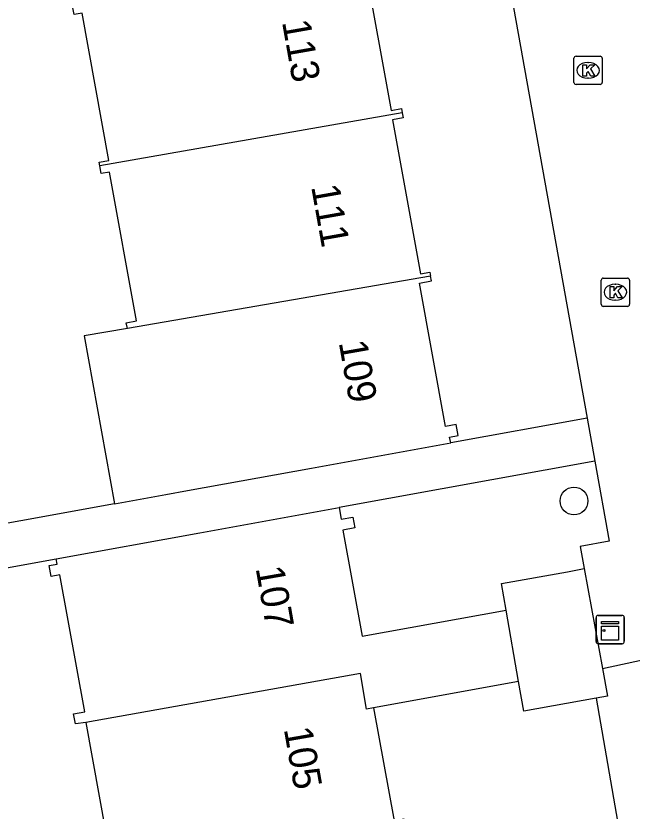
# Model space of a CAD drawing. Extents: x 157793 to 159380, y 380882 to 382313.
# Drawn here: x 158544.27 to 158566.06, y 381442.29 to 381470.42 of the extents above; entities that cross this region are included whole.
import ezdxf

# ---------------------------------------------------------------- set-up
doc = ezdxf.new("R2010")
doc.units = 0
for name, color, linetype in [('IMGEO_Boom', 7, 'Continuous'), ('IMGEO_Kast', 7, 'Continuous'), ('IMGEO_Kolk', 7, 'Continuous'), ('IMGEO_Pand', 7, 'Continuous'), ('IMGEO_Pand_nummerreeks', 7, 'Continuous'), ('IMGEO_Voetpad_open', 7, 'Continuous')]:
    doc.layers.add(name, color=color, linetype=linetype)

msp = doc.modelspace()

# ---------------------------------------------------------------- linework, layer by layer
at = {"layer": 'IMGEO_Boom'}
msp.add_circle((158564.002, 381453.26), 0.489, dxfattribs=at)
at = {"layer": 'IMGEO_Kast'}
for p, q in [((158564.782, 381448.288), (158564.782, 381449.129)), ((158564.782, 381449.129), (158564.782, 381448.288)), ((158564.857, 381449.213), (158565.698, 381449.213)), ((158565.698, 381449.213), (158564.857, 381449.213)), ((158565.782, 381449.138), (158565.782, 381448.297)), ((158565.782, 381448.297), (158565.782, 381449.138)), ((158565.707, 381448.213), (158564.866, 381448.213)), ((158564.866, 381448.213), (158565.707, 381448.213))]:
    msp.add_line(p, q, dxfattribs=at)
for points in [[(158564.977, 381449.003), (158565.577, 381449.003), (158565.577, 381448.918), (158564.977, 381448.918), (158564.977, 381449.003)], [(158564.977, 381448.828), (158565.577, 381448.828), (158565.577, 381448.339), (158564.977, 381448.339), (158564.977, 381448.828)]]:
    msp.add_lwpolyline(points, dxfattribs=at)
msp.add_circle((158565.061, 381448.677), 0.0377, dxfattribs=at)
for centre, start, end in [((158564.86, 381449.135), 92.4484, 184.2845), ((158564.86, 381449.135), 92.4484, 184.2845), ((158565.704, 381449.135), 2.4484, 94.2845), ((158565.704, 381449.135), 2.4484, 94.2845), ((158564.86, 381448.291), 182.4484, 274.2845), ((158564.86, 381448.291), 182.4484, 274.2845), ((158565.704, 381448.291), 272.4484, 4.2845), ((158565.704, 381448.291), 272.4484, 4.2845)]:
    msp.add_arc(centre, 0.0779, start, end, dxfattribs=at)
at = {"layer": 'IMGEO_Kolk'}
for p, q in [((158563.999, 381468.066), (158563.999, 381468.918)), ((158564.074, 381468.992), (158564.926, 381468.992)), ((158564.487, 381468.772), (158564.512, 381468.772)), ((158565, 381468.918), (158565, 381468.066)), ((158564.51, 381468.212), (158564.485, 381468.212)), ((158564.926, 381467.992), (158564.074, 381467.992)), ((158565.039, 381461.144), (158565.891, 381461.144)), ((158564.964, 381460.218), (158564.964, 381461.07)), ((158565.452, 381460.924), (158565.477, 381460.924)), ((158565.965, 381461.07), (158565.965, 381460.218)), ((158565.475, 381460.364), (158565.45, 381460.364)), ((158565.891, 381460.144), (158565.039, 381460.144))]:
    msp.add_line(p, q, dxfattribs=at)
for points in [[(158563.999, 381468.066), (158563.999, 381468.918)], [(158564.074, 381468.992), (158564.926, 381468.992)], [(158565, 381468.918), (158565, 381468.066)], [(158564.32, 381468.692), (158564.443, 381468.692), (158564.443, 381468.541), (158564.573, 381468.692), (158564.737, 381468.692), (158564.591, 381468.541), (158564.744, 381468.292), (158564.592, 381468.292), (158564.507, 381468.456), (158564.443, 381468.389), (158564.443, 381468.292), (158564.32, 381468.292), (158564.32, 381468.692)], [(158564.926, 381467.992), (158564.074, 381467.992)], [(158565.039, 381461.144), (158565.891, 381461.144)], [(158564.964, 381460.218), (158564.964, 381461.07)], [(158565.965, 381461.07), (158565.965, 381460.218)], [(158565.285, 381460.844), (158565.408, 381460.844), (158565.408, 381460.693), (158565.538, 381460.844), (158565.702, 381460.844), (158565.556, 381460.693), (158565.709, 381460.444), (158565.557, 381460.444), (158565.472, 381460.608), (158565.408, 381460.541), (158565.408, 381460.444), (158565.285, 381460.444), (158565.285, 381460.844)], [(158565.891, 381460.144), (158565.039, 381460.144)]]:
    msp.add_lwpolyline(points, dxfattribs=at)
for centre, start, end in [((158564.076, 381468.916), 91.552, 178.448), ((158564.076, 381468.916), 91.552, 178.448), ((158564.924, 381468.916), 1.552, 88.448), ((158564.924, 381468.916), 1.552, 88.448), ((158564.076, 381468.068), 181.552, 268.448), ((158564.076, 381468.068), 181.552, 268.448), ((158564.924, 381468.068), 271.552, 358.448), ((158564.924, 381468.068), 271.552, 358.448), ((158565.041, 381461.068), 91.552, 178.448), ((158565.041, 381461.068), 91.552, 178.448), ((158565.889, 381461.068), 1.552, 88.448), ((158565.889, 381461.068), 1.552, 88.448), ((158565.041, 381460.22), 181.552, 268.448), ((158565.041, 381460.22), 181.552, 268.448), ((158565.889, 381460.22), 271.552, 358.448), ((158565.889, 381460.22), 271.552, 358.448)]:
    msp.add_arc(centre, 0.0765, start, end, dxfattribs=at)
for centre, major_axis, ratio, start_param, end_param in [((158564.486, 381468.492), (-0.387, 0.002), 0.722429, 4.712389, 7.853982), ((158564.511, 381468.492), (-0.39, 0.002), 0.717154, 1.570796, 4.712389), ((158565.451, 381460.644), (-0.387, 0.002), 0.722429, 4.712389, 7.853982), ((158565.476, 381460.644), (-0.39, 0.002), 0.717154, 1.570796, 4.712389)]:
    msp.add_ellipse(centre, major_axis=major_axis, ratio=ratio, start_param=start_param, end_param=end_param, dxfattribs=at)
at = {"layer": 'IMGEO_Pand'}
for points in [[(158556.965, 381472.554), (158556.993, 381472.401), (158556.588, 381472.327), (158557.54, 381467.077), (158557.903, 381467.143), (158557.93, 381466.995)], [(158547.238, 381465.116), (158547.215, 381465.242), (158547.562, 381465.305), (158546.617, 381470.519), (158546.327, 381470.466), (158546.284, 381470.704)], [(158557.93, 381466.995), (158547.238, 381465.116)], [(158557.93, 381466.995), (158557.964, 381466.807), (158557.586, 381466.739), (158558.572, 381461.297), (158558.906, 381461.358), (158558.933, 381461.213)], [(158548.211, 381459.365), (158548.175, 381459.562), (158548.533, 381459.627), (158547.578, 381464.896), (158547.287, 381464.844), (158547.238, 381465.116)], [(158558.933, 381461.213), (158548.211, 381459.365)], [(158559.643, 381455.317), (158559.606, 381455.52), (158559.911, 381455.575), (158559.84, 381455.967), (158559.464, 381455.899), (158558.545, 381460.966), (158558.964, 381461.042), (158558.933, 381461.213)], [(158548.211, 381459.365), (158546.682, 381459.102), (158547.758, 381453.163)], [(158547.758, 381453.163), (158549.575, 381453.492), (158550.339, 381453.63), (158554.724, 381454.425), (158559.643, 381455.317)], [(158545.693, 381451.215), (158550.78, 381452.137), (158555.699, 381453.029)], [(158555.699, 381453.029), (158555.774, 381452.616), (158556.183, 381452.69), (158556.253, 381452.306), (158555.835, 381452.231), (158556.516, 381448.473), (158561.605, 381449.396)], [(158546.739, 381445.424), (158546.376, 381445.381), (158546.313, 381445.727), (158546.708, 381445.798), (158545.83, 381450.643), (158545.513, 381450.586), (158545.443, 381450.973), (158545.727, 381451.025), (158545.693, 381451.215)], [(158561.605, 381449.396), (158561.434, 381450.336), (158563.77, 381450.759), (158564.367, 381450.867)], [(158564.367, 381450.867), (158565.007, 381447.338)], [(158562.042, 381446.875), (158561.605, 381449.396)], [(158556.915, 381445.946), (158556.669, 381445.901), (158556.456, 381447.162), (158546.739, 381445.424)], [(158565.007, 381447.338), (158565.185, 381446.357), (158564.789, 381446.285)], [(158562.042, 381446.875), (158556.915, 381445.946)], [(158564.789, 381446.285), (158562.233, 381445.822), (158562.042, 381446.875)], [(158556.915, 381445.946), (158557.639, 381441.949), (158557.992, 381442.013), (158558.072, 381441.57), (158557.68, 381441.499)], [(158546.739, 381445.424), (158547.683, 381440.216), (158547.351, 381440.156), (158547.429, 381439.726), (158547.69, 381439.773), (158547.711, 381439.658)]]:
    msp.add_lwpolyline(points, dxfattribs=at)
at = {"layer": 'IMGEO_Voetpad_open'}
for points in [[(158558.939, 381487.745), (158559.555, 381484.355), (158559.421, 381484.332), (158564.465, 381456.191)], [(158547.758, 381453.163), (158537.813, 381451.361), (158537.485, 381453.17), (158536.721, 381457.385), (158535.977, 381461.49), (158535.558, 381464.509)], [(158564.465, 381456.191), (158559.643, 381455.317)], [(158564.465, 381456.191), (158564.738, 381454.668)], [(158564.738, 381454.668), (158555.699, 381453.029)], [(158564.738, 381454.668), (158565.246, 381451.835), (158564.225, 381451.65), (158564.367, 381450.867)], [(158541.237, 381424.706), (158537.719, 381443.863), (158539.128, 381444.105), (158538.346, 381448.419), (158538.089, 381449.837), (158545.693, 381451.215)], [(158565.007, 381447.338), (158569.31, 381448.272)], [(158564.789, 381446.285), (158565.949, 381439.558)]]:
    msp.add_lwpolyline(points, dxfattribs=at)

# ---------------------------------------------------------------- texts
at = {"layer": 'IMGEO_Pand_nummerreeks'}
for s, rotation, p in [('113', 280.0339, (158553.676, 381470.209)), ('111', 280.0339, (158554.708, 381464.383)), ('109', 280.0323, (158555.683, 381458.871)), ('107', 279.9382, (158552.744, 381450.886)), ('105', 279.9406, (158553.741, 381445.197))]:
    msp.add_text(s, height=1, rotation=rotation, dxfattribs=at).set_placement(p)

doc.saveas('drawing.dxf')
